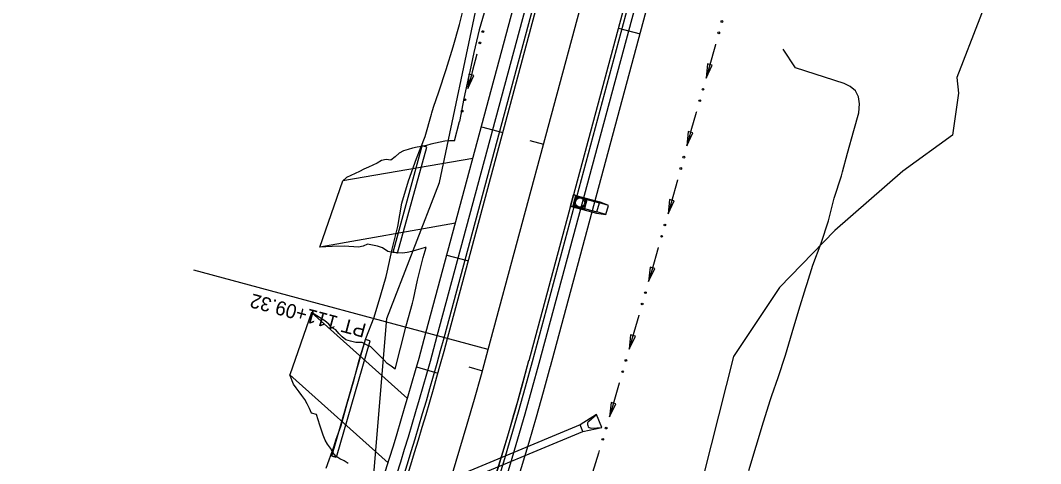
# Model space of a CAD drawing. Extents: x 979959 to 994833, y 1835619 to 1845316.
# Drawn here: x 992338.9 to 992773.9, y 1839904.5 to 1840093.5 of the extents above; entities that cross this region are included whole.
import ezdxf

# ---------------------------------------------------------------- set-up
doc = ezdxf.new("R2010")
doc.units = 0
for name, color, linetype in [('43', 7, 'Continuous'), ('Future 5 Lane Construction Limits', 7, 'Continuous'), ('R_Drainage', 7, 'Continuous'), ('R_Drainage Structure', 7, 'Continuous'), ('R_Horz Alg', 7, 'Continuous'), ('R_Horz Alg Annot', 7, 'Continuous'), ('R_Horz Alg Stationing', 7, 'Continuous'), ('R_Proposed Const Limits', 7, 'Continuous'), ('R_Proposed Road', 7, 'Continuous'), ('R_Special Ditch', 7, 'Continuous')]:
    doc.layers.add(name, color=color, linetype=linetype)

msp = doc.modelspace()

# ---------------------------------------------------------------- linework, layer by layer
at = {"layer": '43'}
for points in [[(992757.72, 1840119.83), (992738.11, 1840069.09), (992738.81, 1840062.49), (992736.34, 1840044.52), (992715.17, 1840029.12), (992686.13, 1840003.91), (992662.59, 1839979.57), (992642.9, 1839950.12), (992626.97, 1839887.14), (992626.32, 1839882.26), (992613.8, 1839815.04), (992606.68, 1839755.26), (992607.54, 1839719.92), (992612.6, 1839698.58), (992638.51, 1839667.8), (992673.28, 1839648.71), (992863.12, 1839800.14), (993015.93, 1839952.92), (993019.26, 1839956.31), (993238.87, 1840234.94)], [(992185.78, 1839043.33), (992458.22, 1839315.8), (992654.97, 1839497.41), (992609.81, 1839581.28), (992598.31, 1839602.69), (992589.06, 1839615.84), (992533.31, 1839672.31), (992518.23, 1839706.14), (992502.89, 1839714.47), (992485.04, 1839716.31), (992470.75, 1839698.39), (992443.41, 1839640.29), (992419.97, 1839601.97), (992407.15, 1839588.99), (992398.15, 1839582.55), (992402.23, 1839613.62), (992416.78, 1839656.98), (992456.27, 1839775.54), (992477.41, 1839841.95), (992489.53, 1839900.03), (992495.19, 1839966.41), (992517.56, 1840024.39), (992534.47, 1840104.68)]]:
    msp.add_lwpolyline(points, dxfattribs=at)
at = {"layer": 'Future 5 Lane Construction Limits'}
msp.add_lwpolyline([(992469.26, 1839902.56), (992472.47, 1839911.65), (992473.44, 1839914.45), (992475.58, 1839920.78), (992478.17, 1839930.07), (992480.85, 1839939.33), (992483.27, 1839948.66), (992486.18, 1839957.85), (992489.79, 1839966.89), (992492.6, 1839976.49), (992494.77, 1839984.27), (992495.21, 1839986.14), (992497.35, 1839995.92), (992499.86, 1840005.61), (992501.53, 1840015.51), (992504.34, 1840025.11), (992507.75, 1840034.55), (992511.44, 1840043.91), (992514.15, 1840053.54), (992514.31, 1840054.07), (992515.09, 1840056.47), (992517.25, 1840063.06), (992520.42, 1840072.56), (992523.39, 1840082.12), (992526.13, 1840091.74), (992528.55, 1840101.44)], dxfattribs=at)
at = {"layer": 'R_Drainage'}
for p, q in [((992574.42, 1840014.01), (992575.72, 1840018.84)), ((992576.21, 1840018.71), (992574.76, 1840019.1)), ((992575.04, 1840014.37), (992576.08, 1840018.23)), ((992575.72, 1840018.84), (992585.86, 1840016.11)), ((992576.08, 1840018.23), (992585.73, 1840015.63)), ((992574.42, 1840014.01), (992584.56, 1840011.29)), ((992575.04, 1840014.37), (992584.69, 1840011.77)), ((992580.55, 1840017.54), (992579.25, 1840012.72)), ((992584.69, 1840011.77), (992585.73, 1840015.63)), ((992589.6, 1840014.59), (992585.73, 1840015.63)), ((992589.6, 1840014.59), (992585.86, 1840016.11)), ((992588.56, 1840010.73), (992589.6, 1840014.59)), ((992584.56, 1840011.29), (992588.56, 1840010.73)), ((992588.56, 1840010.73), (992584.69, 1840011.77)), ((992584.46, 1839925.47), (992577.51, 1839920.96)), ((992581.19, 1839922.58), (992584.46, 1839925.47)), ((992586.77, 1839919.93), (992584.46, 1839925.47)), ((992577.51, 1839920.96), (992463.93, 1839873.77)), ((992465.08, 1839871), (992578.66, 1839918.19)), ((992578.66, 1839918.19), (992577.51, 1839920.96)), ((992578.66, 1839918.19), (992586.77, 1839919.93)), ((992582.4, 1839919.67), (992586.77, 1839919.93))]:
    msp.add_line(p, q, dxfattribs=at)
for points in [[(992576.21, 1840018.71), (992574.91, 1840013.88), (992573.46, 1840014.27), (992574.76, 1840019.1)], [(992580.55, 1840017.54), (992579.25, 1840012.72), (992574.42, 1840014.01), (992575.72, 1840018.84)]]:
    msp.add_lwpolyline(points, close=True, dxfattribs=at)
msp.add_lwpolyline([(992574.76, 1840019.1), (992573.46, 1840014.27), (992574.91, 1840013.88), (992576.21, 1840018.71)], dxfattribs=at)
for radius in [2.5, 2.5, 2, 2]:
    msp.add_circle((992577.49, 1840015.78), radius, dxfattribs=at)
msp.add_arc((992582.3, 1839921.33), 1.67, 131.6053, 273.52, dxfattribs=at)
at = {"layer": 'R_Drainage Structure'}
for p, q in [((992497.8, 1839994.67), (992510.24, 1840040)), ((992512.17, 1840039.48), (992510.24, 1840040)), ((992511.93, 1840039.54), (992510.48, 1840039.93)), ((992499.73, 1839994.16), (992512.17, 1840039.48)), ((992499.73, 1839994.16), (992497.8, 1839994.67)), ((992499.49, 1839994.22), (992498.04, 1839994.61)), ((992471.69, 1839907.7), (992486.05, 1839957.4)), ((992487.98, 1839956.88), (992486.05, 1839957.4)), ((992486.29, 1839957.34), (992487.74, 1839956.95)), ((992473.62, 1839907.18), (992487.98, 1839956.88)), ((992473.62, 1839907.18), (992471.69, 1839907.7)), ((992471.93, 1839907.63), (992473.38, 1839907.24))]:
    msp.add_line(p, q, dxfattribs=at)
at = {"layer": 'R_Horz Alg'}
msp.add_line((992538.36, 1839953.12), (992767.08, 1840802.89), dxfattribs=at)
msp.add_arc((991155.19, 1840325.41), 1432.39, 316.91039, 344.93538, dxfattribs=at)
at = {"layer": 'R_Horz Alg Annot'}
msp.add_lwpolyline([(992538.36, 1839953.12), (992412.82, 1839986.9)], dxfattribs=at)
at = {"layer": 'R_Horz Alg Stationing'}
for points in [[(992556.13, 1840042.24), (992561.93, 1840040.68)], [(992530.12, 1839945.72), (992535.91, 1839944.12)]]:
    msp.add_lwpolyline(points, dxfattribs=at)
at = {"layer": 'R_Proposed Const Limits'}
msp.add_line((992524.02, 1840042.06), (992526.05, 1840050.34), dxfattribs=at)
for points in [[(992573.06, 1840226.56), (992572.48, 1840224.24), (992570, 1840214.55), (992567.53, 1840204.86), (992564.94, 1840195.21), (992561.97, 1840185.65), (992559.21, 1840176.04), (992556.25, 1840166.48), (992553.58, 1840156.84), (992550.75, 1840147.25), (992547.93, 1840137.65), (992545.23, 1840128.02), (992545.14, 1840127.7), (992544.99, 1840127.18), (992542.84, 1840118.31), (992540.01, 1840108.71), (992537.29, 1840099.09), (992534.53, 1840089.48), (992532.28, 1840079.73), (992530.58, 1840071.71), (992530.12, 1840069.95), (992527.96, 1840060.18), (992526.05, 1840050.34)], [(992649.45, 1839901.52), (992652.61, 1839911.9), (992655.66, 1839922.25), (992658.73, 1839931.78), (992659.31, 1839933.51), (992661.91, 1839941.28), (992665.04, 1839950.79), (992667.92, 1839960.37), (992670.81, 1839969.95), (992673.76, 1839979.51), (992674.3, 1839981.25), (992676.72, 1839989.07), (992680.35, 1839998.45), (992683.45, 1840007.97), (992685.92, 1840017.66), (992688.92, 1840027.21), (992689.41, 1840028.96), (992691.59, 1840036.85), (992694.3, 1840046.47), (992696.4, 1840054.1), (992696.69, 1840057.91), (992696.17, 1840060.81), (992694.93, 1840063.39), (992692.61, 1840065.34), (992690.08, 1840066.61), (992669.39, 1840073.23), (992664.09, 1840081.12)], [(992524.02, 1840042.06), (992523.86, 1840042.07), (992521.83, 1840042.04), (992519.82, 1840041.93), (992517.86, 1840041.51), (992515.91, 1840041.1), (992513.95, 1840040.69), (992512.02, 1840040.08), (992510.06, 1840039.71), (992508.09, 1840039.34), (992506.13, 1840038.96), (992504.19, 1840038.45), (992502.26, 1840037.88), (992500.42, 1840036.8), (992498.65, 1840035.31), (992496.88, 1840033.8), (992494.79, 1840034.15), (992492.84, 1840033.67), (992490.99, 1840032.65), (992489.12, 1840031.75), (992487.24, 1840030.86), (992485.37, 1840029.97), (992483.49, 1840029.08), (992481.62, 1840028.19), (992479.74, 1840027.33), (992477.86, 1840026.46), (992476.34, 1840025.11)], [(992511.96, 1839996.68), (992511.51, 1839996.65), (992509.58, 1839996.09), (992507.66, 1839995.44), (992505.73, 1839994.89), (992503.76, 1839994.54), (992501.79, 1839994.19), (992499.74, 1839994.3), (992497.67, 1839994.54), (992495.57, 1839994.94), (992493.25, 1839996.56), (992491.11, 1839997.22), (992489, 1839997.65), (992486.89, 1839998.1), (992485.01, 1839997.24), (992483.05, 1839996.82), (992481, 1839996.97), (992478.95, 1839997.09), (992476.89, 1839997.2), (992471.76, 1839997.13), (992466.55, 1839996.81)], [(992498.63, 1839944.79), (992501, 1839953.76), (992503.39, 1839963.23), (992506.05, 1839972.87), (992506.48, 1839974.64), (992508.21, 1839982.65), (992510.66, 1839992.34), (992511.96, 1839996.68)], [(992498.63, 1839944.79), (992498.61, 1839944.81), (992496.99, 1839946), (992495.33, 1839947.14), (992493.93, 1839948.58), (992492.53, 1839950.02), (992491.14, 1839951.46), (992489.71, 1839952.86), (992488.28, 1839954.26), (992486.43, 1839955.19), (992484.61, 1839956.16), (992481.88, 1839956.11), (992479.69, 1839956.67), (992477.6, 1839957.33), (992476.04, 1839958.58), (992474.63, 1839960.01), (992473.32, 1839961.54), (992471.56, 1839962.58), (992470.37, 1839964), (992468.62, 1839965.32), (992462.95, 1839968.96)], [(992478.61, 1839904.49), (992476.95, 1839905.62), (992475.09, 1839906.55), (992473.37, 1839907.63), (992472.11, 1839909.21), (992471.04, 1839911.02), (992469.89, 1839912.73), (992468.83, 1839914.55), (992468.04, 1839916.66), (992467.25, 1839918.78), (992466.5, 1839920.94), (992465.81, 1839923.16), (992465.11, 1839925.39), (992463.02, 1839926.04), (992462.12, 1839928.04), (992461.13, 1839929.93), (992460.09, 1839931.77), (992458.93, 1839933.47), (992457.72, 1839935.12), (992456.5, 1839936.76), (992455.29, 1839938.4), (992453.73, 1839942.31)]]:
    msp.add_lwpolyline(points, dxfattribs=at)
at = {"layer": 'R_Proposed Road'}
for p, q in [((992511.8, 1839960.26), (992691.67, 1840628.54)), ((992516.63, 1839958.96), (992696.9, 1840628.73)), ((992519.53, 1839958.18), (992699.8, 1840627.95)), ((992520.98, 1839957.79), (992701.25, 1840627.56)), ((992555.74, 1839948.44), (992713.43, 1840534.3)), ((992557.19, 1839948.05), (992714.88, 1840533.91)), ((992560.08, 1839947.27), (992717.77, 1840533.13)), ((992564.91, 1839945.97), (992722.6, 1840531.83)), ((992593.9, 1840090.2), (992603.07, 1840087.73)), ((992535.45, 1840048.13), (992544.63, 1840045.67)), ((992531.81, 1840034.62), (992476.34, 1840025.11)), ((992466.55, 1839996.81), (992476.34, 1840025.11)), ((992524.36, 1840006.94), (992466.55, 1839996.81)), ((992520.73, 1839993.42), (992529.9, 1839990.95)), ((992462.95, 1839968.96), (992453.73, 1839942.31)), ((992462.95, 1839968.96), (992503.95, 1839932.25)), ((992507.8, 1839945.71), (992516.92, 1839943.05)), ((992453.73, 1839942.31), (992495.64, 1839904.79))]:
    msp.add_line(p, q, dxfattribs=at)
for radius, start in [(1404.89, 330.39897), (1409.89, 330.39897), (1412.89, 330.39897), (1414.39, 330.39897), (1450.39, 316.91039), (1450.39, 329.86783), (1451.89, 316.91039), (1454.89, 316.91039), (1459.89, 316.91039)]:
    msp.add_arc((991155.19, 1840325.41), radius, start, 344.93538, dxfattribs=at)
at = {"layer": 'R_Special Ditch'}
for p, q in [((992631.86, 1840074.95), (992631.25, 1840068.89)), ((992633.9, 1840074.38), (992631.86, 1840074.95)), ((992530.14, 1840070.56), (992529.67, 1840064.48)), ((992532.19, 1840070.03), (992530.14, 1840070.56)), ((992631.25, 1840068.89), (992633.9, 1840074.38)), ((992529.67, 1840064.48), (992532.19, 1840070.03)), ((992623.6, 1840046.06), (992623.05, 1840040)), ((992623.05, 1840040), (992625.64, 1840045.51)), ((992625.64, 1840045.51), (992623.6, 1840046.06)), ((992615.63, 1840017.12), (992615.01, 1840011.05)), ((992615.01, 1840011.05), (992617.67, 1840016.54)), ((992617.67, 1840016.54), (992615.63, 1840017.12)), ((992607.37, 1839988.24), (992606.72, 1839982.18)), ((992606.72, 1839982.18), (992609.4, 1839987.66)), ((992609.4, 1839987.66), (992607.37, 1839988.24)), ((992599.06, 1839959.37), (992598.42, 1839953.32)), ((992598.42, 1839953.32), (992601.09, 1839958.79)), ((992601.09, 1839958.79), (992599.06, 1839959.37)), ((992590.74, 1839930.52), (992590.05, 1839924.47)), ((992590.05, 1839924.47), (992592.77, 1839929.92)), ((992592.77, 1839929.92), (992590.74, 1839930.52))]:
    msp.add_line(p, q, dxfattribs=at)
for points in [[(992635.3, 1840083.34), (992635.23, 1840083.09), (992632.54, 1840073.45), (992631.25, 1840068.89)], [(992635.31, 1840083.37), (992635.3, 1840083.34)], [(992533.44, 1840079), (992531.47, 1840071.47), (992531.01, 1840069.71), (992529.67, 1840064.48)], [(992533.45, 1840079.04), (992533.44, 1840079)], [(992627.12, 1840054.43), (992627.06, 1840054.22), (992624.77, 1840046.36), (992624.3, 1840044.6), (992623.05, 1840040)], [(992627.13, 1840054.47), (992627.12, 1840054.43)], [(992619.07, 1840025.5), (992619.02, 1840025.31), (992616.32, 1840015.68), (992615.01, 1840011.05)], [(992619.08, 1840025.53), (992619.07, 1840025.5)], [(992610.87, 1839996.6), (992610.83, 1839996.45), (992608.06, 1839986.84), (992606.72, 1839982.18)], [(992610.88, 1839996.63), (992610.87, 1839996.6)], [(992602.56, 1839967.73), (992602.53, 1839967.61), (992599.77, 1839958), (992598.42, 1839953.32)], [(992602.58, 1839967.77), (992602.57, 1839967.73)], [(992594.26, 1839938.86), (992594.23, 1839938.78), (992591.34, 1839928.82), (992590.05, 1839924.47)], [(992594.27, 1839938.9), (992594.26, 1839938.87)], [(992585.71, 1839910.07), (992585.35, 1839908.89), (992582.83, 1839900.77), (992582.23, 1839898.97), (992581.14, 1839895.78)], [(992585.72, 1839910.11), (992585.71, 1839910.07)]]:
    msp.add_lwpolyline(points, dxfattribs=at)
for centre in [(992637.99, 1840093), (992536.05, 1840088.69), (992636.66, 1840088.17), (992534.76, 1840083.84), (992629.92, 1840064.07), (992528.45, 1840059.62), (992628.54, 1840059.25), (992527.22, 1840054.77), (992621.77, 1840035.16), (992620.44, 1840030.33), (992613.68, 1840006.23), (992612.3, 1840001.41), (992605.37, 1839977.36), (992603.99, 1839972.55), (992597.07, 1839948.5), (992595.68, 1839943.68), (992588.65, 1839919.66), (992587.2, 1839914.86)]:
    msp.add_circle(centre, 0.375, dxfattribs=at)

# ---------------------------------------------------------------- texts
at = {"layer": 'R_Horz Alg Annot'}
msp.add_text('PT 111+09.32', height=6, rotation=164.9354, dxfattribs=at).set_placement((992486.76, 1839963.9))

doc.saveas('drawing.dxf')
